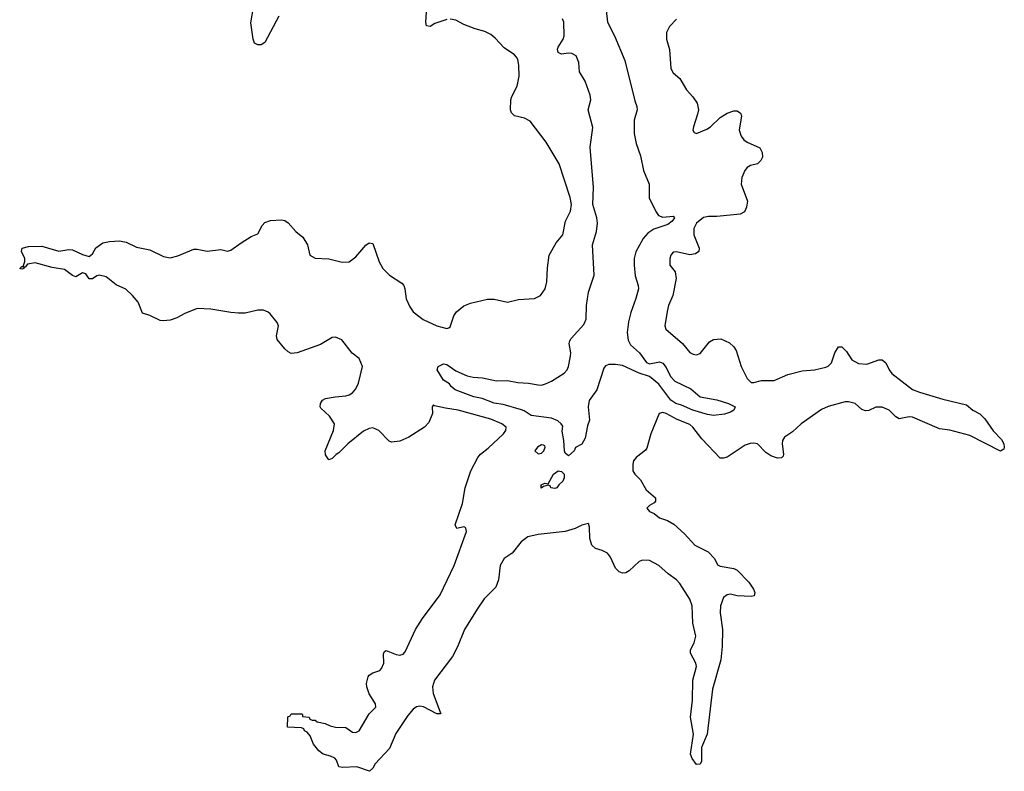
# Model space of a CAD drawing. Header units: inches. Extents: x 2293880 to 2522759, y 823965 to 1006879.
# Tile 280 of 325: x 2474058 to 2479893, y 854229 to 858685. Entities that reach past the tile are written whole.
import ezdxf

# ---------------------------------------------------------------- set-up
doc = ezdxf.new("R2010")
doc.units = ezdxf.units.IN
doc.header["$MEASUREMENT"] = 0
doc.layers.add('C4875', color=7, linetype='Continuous')

msp = doc.modelspace()

# ---------------------------------------------------------------- linework, layer by layer
at = {"layer": 'C4875', "color": 5}
for points, elevation in [([(2475593.8, 858706.2), (2475510, 858549.4), (2475490, 858535.1), (2475470, 858535.1), (2475450, 858546), (2475440.9, 858570), (2475427.2, 858667.2), (2475446.6, 858770)], 80), ([(2477528.9, 858790), (2477541.5, 858670), (2477583.9, 858590), (2477643.9, 858443.9), (2477703.9, 858203.9), (2477716.3, 858170), (2477716.6, 858150), (2477698.9, 858090), (2477699.7, 858010), (2477710.9, 857950.9), (2477738, 857878), (2477754.3, 857790), (2477788.1, 857710), (2477789.6, 857629.6), (2477827.9, 857547.9), (2477843.8, 857523.8), (2477870, 857513.4), (2477930, 857519.5), (2477939.5, 857510), (2477924.2, 857490), (2477898.8, 857470), (2477816.6, 857443.4), (2477780.1, 857419.9), (2477752.3, 857387.7), (2477710.5, 857309.5), (2477699.8, 857270), (2477699.9, 857230), (2477706.3, 857166.3), (2477724.1, 857110), (2477725, 857090), (2477710, 857032), (2477679.4, 856950), (2477666.1, 856893.9), (2477658.9, 856830), (2477664.5, 856784.5), (2477677.8, 856757.8), (2477731.6, 856710), (2477772.8, 856652.8), (2477790, 856644.9), (2477850, 856656), (2477870, 856648.2), (2477890, 856623), (2477914.7, 856570), (2477941.2, 856541.2), (2478036.3, 856496.3), (2478090, 856449.3), (2478190, 856431.6), (2478259.1, 856410), (2478298, 856390), (2478290.5, 856370), (2478270, 856358.5), (2478234.4, 856345.6), (2478170, 856339.4), (2478135.2, 856344.8), (2478047.1, 856370), (2477980.7, 856400.7), (2477947, 856410), (2477916.5, 856430), (2477845.1, 856525.1), (2477790, 856569.3), (2477730, 856589.4), (2477630, 856634.8), (2477590, 856641.1), (2477550, 856640.7), (2477530, 856632), (2477520.3, 856619.7), (2477477.8, 856490), (2477432.8, 856427.2), (2477427.2, 856390), (2477434.9, 856310), (2477422.8, 856277.2), (2477410, 856204), (2477390, 856168.7), (2477351.3, 856148.7), (2477344.7, 856130), (2477310, 856099), (2477290, 856116), (2477286, 856130), (2477283, 856190), (2477273.8, 856246.2), (2477276.2, 856276.2), (2477267.8, 856290), (2477246.9, 856306.9), (2477210, 856322.8), (2477090, 856338.7), (2477047.2, 856367.2), (2477032.2, 856372.2), (2476923.2, 856403.2), (2476870, 856412.1), (2476798.7, 856438.7), (2476749.2, 856450), (2476639, 856490), (2476615.3, 856510), (2476605.6, 856525.6), (2476570, 856549), (2476533.2, 856610), (2476539, 856630), (2476570, 856644.9), (2476590, 856641.6), (2476642.6, 856602.6), (2476710, 856574), (2476746.4, 856566.4), (2476800.9, 856560.9), (2476884.1, 856544.1), (2476950, 856547), (2477010, 856533.7), (2477074, 856530), (2477130, 856520.5), (2477150, 856519.1), (2477174.2, 856525.8), (2477210, 856543), (2477285.1, 856590), (2477302.2, 856610), (2477310.5, 856629.5), (2477322.6, 856690), (2477323.7, 856710), (2477314.9, 856765.1), (2477318.6, 856781.4), (2477325.6, 856794.4), (2477401.6, 856878.4), (2477416.2, 856910), (2477416.8, 856990), (2477428.2, 857070), (2477462, 857170), (2477453.5, 857350), (2477476.3, 857430), (2477481.9, 857478.2), (2477479.3, 857510), (2477455.3, 857590), (2477458.8, 857690), (2477438.6, 857930), (2477453.9, 858046.1), (2477426.7, 858150), (2477443.2, 858210), (2477438.4, 858238.4), (2477410, 858320.5), (2477376.2, 858376.2), (2477371.3, 858431.2), (2477355.9, 858470), (2477330, 858484.9), (2477310, 858487.2), (2477270, 858481.4), (2477249.1, 858490), (2477245.9, 858510), (2477250, 858522), (2477279.5, 858570), (2477285.4, 858590), (2477282.5, 858670), (2477275.5, 858690)], 60), ([(2476590, 858685.8), (2476518.5, 858661.5), (2476490, 858645.2), (2476470, 858649), (2476464.5, 858670), (2476469.7, 858730.3)], 80), ([(2477950, 858688.7), (2477910, 858644), (2477890.6, 858609.4), (2477890.6, 858570), (2477908.3, 858508.3), (2477916.4, 858396.4), (2477930.5, 858370), (2477970, 858337), (2478010, 858268.5), (2478048.2, 858228.2), (2478073.4, 858190), (2478080.3, 858150), (2478075.8, 858124.2), (2478050.6, 858050), (2478047.7, 858030), (2478055.3, 858015.3), (2478070, 858010.8), (2478130, 858035.8), (2478151.6, 858050), (2478210, 858106), (2478250, 858131.7), (2478290, 858145.3), (2478310, 858143.8), (2478330.4, 858130.4), (2478335.1, 858115.1), (2478321.8, 858030), (2478333.6, 857993.6), (2478350, 857973.4), (2478370, 857958.3), (2478445.3, 857925.3), (2478458.3, 857898.3), (2478460.4, 857870), (2478450.4, 857849.6), (2478430.3, 857829.7), (2478390, 857820.5), (2478370, 857807.8), (2478356, 857790), (2478337.4, 857750), (2478334.6, 857710), (2478371.4, 857610), (2478366.3, 857573.7), (2478353.9, 857546.1), (2478328.8, 857531.2), (2478190, 857518.9), (2478141, 857519), (2478110, 857512), (2478070, 857478.3), (2478053.3, 857446.7), (2478054.2, 857410), (2478085.7, 857330), (2478082.4, 857310), (2478063.4, 857296.6), (2478030, 857291.9), (2477950, 857309.6), (2477930, 857306), (2477918, 857290), (2477910.4, 857270), (2477910.6, 857230), (2477942, 857190), (2477948.6, 857150), (2477928.6, 857050), (2477903.8, 856990), (2477894.8, 856954.8), (2477882, 856870), (2477887.7, 856850), (2477986.1, 856766.1), (2478030, 856713), (2478050, 856702), (2478070, 856698.7), (2478090, 856706.7), (2478145.7, 856774.3), (2478170, 856788.4), (2478212.5, 856792.5), (2478264.7, 856770), (2478290, 856746), (2478304.1, 856724.1), (2478333, 856630), (2478370, 856557.3), (2478394.2, 856534.2), (2478410, 856533.7), (2478453.8, 856546.2), (2478530, 856546.4), (2478610, 856582.2), (2478696.4, 856603.6), (2478769, 856610), (2478835.4, 856624.6), (2478850, 856631.2), (2478868.7, 856651.3), (2478890, 856710.7), (2478910, 856745.5), (2478930, 856746), (2478958.2, 856718.2), (2478989, 856669), (2479030, 856646), (2479077.9, 856642.1), (2479150, 856668.9), (2479170, 856668.4), (2479191.5, 856651.6), (2479210.2, 856610), (2479227, 856586.9), (2479350, 856493), (2479390, 856476.5), (2479530, 856435.5), (2479670, 856400.9), (2479707.2, 856370), (2479748.2, 856348.3), (2479778.7, 856318.7), (2479827.8, 856247.8), (2479876.3, 856196.3), (2479890.2, 856170), (2479893.5, 856150), (2479890, 856139.5), (2479870, 856126.2), (2479690, 856219.8), (2479571.5, 856251.5), (2479510, 856259.9), (2479350, 856329.3), (2479329.5, 856330.5), (2479270, 856318), (2479250, 856329.7), (2479210.4, 856370.4), (2479170, 856388.5), (2479132.9, 856387.1), (2479090, 856367.7), (2479070, 856365.3), (2479050, 856375.1), (2479010, 856409), (2478970, 856420.5), (2478950, 856419.2), (2478850, 856391.1), (2478810, 856374.7), (2478689.1, 856290), (2478637.3, 856242.7), (2478590.3, 856210), (2478578.6, 856190), (2478576.9, 856170), (2478585.3, 856110), (2478582.4, 856097.6), (2478572.3, 856087.7), (2478550, 856085.6), (2478510, 856099), (2478479.6, 856119.6), (2478430, 856169.8), (2478410, 856175.2), (2478387.2, 856172.8), (2478357.5, 856162.5), (2478250, 856091.2), (2478230, 856085.6), (2478210, 856086.6), (2478100, 856200), (2478047.7, 856270), (2478030, 856285.3), (2477955, 856315), (2477890, 856350.7), (2477870, 856355.8), (2477848.8, 856351.1), (2477799.1, 856230), (2477775.3, 856144.7), (2477766.7, 856133.3), (2477711, 856090), (2477696, 856070), (2477691, 856050), (2477691.3, 856010), (2477704.7, 855990), (2477736.8, 855956.8), (2477770, 855898), (2477826, 855850), (2477826, 855830), (2477819.1, 855820.9), (2477790, 855805.2), (2477774.8, 855790), (2477790.8, 855770), (2477818, 855758), (2477850, 855732), (2477896.4, 855716.4), (2477934.7, 855694.7), (2477998, 855638), (2478060.3, 855570), (2478137.4, 855530), (2478175.5, 855490), (2478193.2, 855453.2), (2478210, 855444.9), (2478290, 855432.4), (2478310, 855422), (2478379.1, 855350), (2478406.8, 855310), (2478414.8, 855290), (2478411, 855270), (2478394.2, 855265.8), (2478309.7, 855269.7), (2478270, 855278.7), (2478250, 855276.3), (2478230, 855259.5), (2478211.3, 855210), (2478208.6, 855168.6), (2478222.9, 855070), (2478221.6, 854970), (2478213.4, 854890), (2478163.5, 854716.5), (2478131.6, 854450), (2478099.4, 854370), (2478098.5, 854290), (2478090, 854271.5), (2478070, 854269.6), (2478044.2, 854304.2), (2478033.2, 854330), (2478051.5, 854450), (2478033.8, 854550), (2478045.1, 854650), (2478047, 854770), (2478069.9, 854850), (2478065.2, 854870), (2478034.4, 854930), (2478033.3, 854950), (2478055.6, 854990), (2478064.5, 855030), (2478048.3, 855108.3), (2478044.3, 855210), (2478030.5, 855250), (2477970, 855342.7), (2477950, 855364.8), (2477900.7, 855400.7), (2477846.9, 855450), (2477790, 855479.4), (2477750, 855481.5), (2477730, 855472.4), (2477670, 855417.6), (2477650, 855405.1), (2477630, 855402.9), (2477610, 855412), (2477590, 855432.7), (2477558.6, 855498.6), (2477542, 855522), (2477510, 855538), (2477470, 855549.4), (2477449.7, 855569.7), (2477436.2, 855610), (2477436, 855676), (2477430, 855698), (2477390, 855689.2), (2477350.4, 855669.6), (2477290, 855651.6), (2477130, 855632.9), (2477070, 855618.7), (2477030.2, 855590), (2476976.6, 855523.4), (2476929.3, 855490), (2476906, 855450), (2476895.2, 855364.8), (2476879.7, 855320.3), (2476810, 855251.8), (2476768.7, 855190), (2476695.1, 855070), (2476653.3, 854966.7), (2476624, 854910), (2476516, 854770), (2476504.8, 854730), (2476508, 854690), (2476553.4, 854570), (2476530, 854569.7), (2476450.5, 854610.5), (2476430, 854615), (2476410, 854610.7), (2476390, 854596.8), (2476359.3, 854560.8), (2476287.3, 854452.7), (2476250, 854365.1), (2476165.5, 854274.5), (2476150, 854248.2), (2476130.8, 854229.2), (2476056.6, 854256.6), (2475971.3, 854251.3), (2475950, 854255.1), (2475935.5, 854295.5), (2475926.4, 854306.4), (2475899.8, 854319.8), (2475856, 854330), (2475831.8, 854350), (2475798.4, 854390), (2475778.6, 854438.6), (2475762, 854462), (2475746, 854470), (2475742, 854482), (2475727.3, 854487.3), (2475646, 854490), (2475647.3, 854552.7), (2475662, 854558), (2475666, 854570), (2475669.1, 854570.9), (2475729.3, 854570.7), (2475734, 854566), (2475734, 854554), (2475774, 854550), (2475778, 854538), (2475791.6, 854531.6), (2475808.4, 854531.6), (2475822, 854522), (2475867.9, 854512.1), (2475898.6, 854498.6), (2475930, 854491.8), (2475990, 854489.2), (2476030, 854462), (2476050, 854458.5), (2476070.8, 854470), (2476129.7, 854570), (2476169.7, 854610), (2476166.8, 854630), (2476129.1, 854689.1), (2476116.1, 854730), (2476114.4, 854750), (2476124.2, 854790), (2476130, 854799.3), (2476150, 854812.1), (2476192.5, 854827.5), (2476201.7, 854838.3), (2476215.6, 854870), (2476213.8, 854926.2), (2476220.5, 854939.5), (2476230, 854945.5), (2476290, 854921.2), (2476310, 854918.2), (2476330, 854924), (2476343.3, 854936.7), (2476404.2, 855070), (2476445.6, 855134.4), (2476550, 855276.1), (2476633.6, 855450), (2476705.2, 855650), (2476702, 855670), (2476696, 855676), (2476690, 855679), (2476649.2, 855669.2), (2476639, 855690), (2476682.4, 855817.6), (2476697.4, 855910), (2476730.9, 856010), (2476773.1, 856090), (2476790, 856110.2), (2476835, 856145), (2476926.2, 856230), (2476939.8, 856250), (2476941.2, 856270), (2476915.6, 856290), (2476850, 856317.1), (2476657, 856370), (2476582, 856382), (2476516.5, 856396.5), (2476510, 856402), (2476502.8, 856390), (2476504, 856350), (2476483.5, 856296.5), (2476458, 856270), (2476364, 856210), (2476310, 856186.6), (2476261.3, 856181.3), (2476246.9, 856186.9), (2476187, 856250), (2476150, 856265.1), (2476130, 856261.4), (2476095.2, 856244.8), (2476002, 856170), (2475950, 856117.2), (2475933, 856107), (2475910, 856084), (2475890, 856076), (2475870, 856105.2), (2475867.7, 856130), (2475917.7, 856250), (2475923.6, 856290), (2475894.7, 856334.7), (2475842, 856382), (2475838, 856390), (2475840.9, 856410), (2475853.2, 856430), (2475870, 856438.4), (2475928, 856450), (2475990, 856454.9), (2476010, 856460.9), (2476030, 856473.7), (2476050, 856497.6), (2476066.4, 856530), (2476089.7, 856630), (2476070, 856675.6), (2476028.3, 856708.3), (2475967.2, 856787.2), (2475930, 856802.7), (2475910, 856800.9), (2475840.8, 856759.2), (2475702.8, 856710), (2475666.9, 856706.9), (2475650, 856715.1), (2475630, 856734.7), (2475583.5, 856790), (2475579.7, 856810), (2475591.2, 856870), (2475584.7, 856890), (2475541.6, 856941.6), (2475530, 856951.6), (2475503.3, 856963.3), (2475470, 856963), (2475394.1, 856945.9), (2475354.4, 856945.6), (2475310, 856948.7), (2475190, 856969), (2475110, 856972.5), (2475035.8, 856944.2), (2474990, 856917.6), (2474950, 856904.2), (2474910, 856899.7), (2474890, 856902.6), (2474830, 856931.7), (2474785.4, 856945.4), (2474760.3, 857010), (2474726.9, 857050), (2474686.8, 857086.8), (2474630, 857112.9), (2474570, 857160.3), (2474530, 857169.6), (2474514.4, 857165.6), (2474490.3, 857149.7), (2474470, 857149.5), (2474450, 857179), (2474430, 857184), (2474390, 857160.9), (2474370, 857169.4), (2474324.5, 857204.5), (2474250, 857215.6), (2474150, 857243.7), (2474104.7, 857235.3), (2474090, 857218), (2474082, 857218), (2474082, 857210), (2474070, 857206), (2474058, 857210), (2474070, 857222), (2474078, 857222), (2474089.2, 857250.8), (2474089.3, 857270), (2474069.6, 857310), (2474073.2, 857330), (2474110, 857339.5), (2474190, 857343.2), (2474290, 857313.7), (2474350, 857321.8), (2474370, 857320.3), (2474430, 857292.7), (2474470, 857280.7), (2474490, 857296), (2474508.3, 857331.7), (2474550, 857361.6), (2474589.6, 857370.4), (2474650, 857373.4), (2474690, 857366.8), (2474750, 857336), (2474830, 857320.7), (2474910, 857281.6), (2474950, 857274), (2474995.2, 857284.8), (2475090, 857324.9), (2475110, 857325.5), (2475170, 857313.4), (2475250, 857322), (2475290, 857313.1), (2475310, 857318.5), (2475370, 857363.1), (2475430, 857399.5), (2475470, 857416.3), (2475494.3, 857465.7), (2475510, 857483), (2475545.3, 857494.7), (2475610, 857498.7), (2475630, 857493.7), (2475650, 857480.5), (2475694.8, 857430), (2475735.8, 857395.8), (2475763.8, 857350), (2475778, 857290), (2475810, 857270.4), (2475890, 857266.5), (2475970, 857247.4), (2476010, 857248.9), (2476050, 857278.9), (2476110, 857348.7), (2476130, 857363), (2476150, 857357.3), (2476188.8, 857250), (2476210, 857210.2), (2476250.3, 857170), (2476322.9, 857122.9), (2476334.6, 857110), (2476341.3, 857090), (2476348.5, 857030), (2476370, 856983.1), (2476390, 856953.7), (2476450, 856907.6), (2476529.3, 856870.7), (2476590, 856854.8), (2476601.2, 856858.8), (2476610, 856864.7), (2476631.2, 856930), (2476647, 856953), (2476690, 856988.8), (2476730, 857004.4), (2476830, 857028.9), (2476870, 857027.8), (2476950, 857010.3), (2477014, 857026), (2477110, 857031.5), (2477144.2, 857050), (2477172.4, 857090), (2477182.6, 857130), (2477186.2, 857213.8), (2477196.3, 857290), (2477237.3, 857362.6), (2477276.9, 857410), (2477293.7, 857490), (2477322.9, 857550), (2477327.6, 857590), (2477320.5, 857630), (2477254.7, 857830), (2477178.3, 857958.3), (2477083.3, 858083.3), (2477050, 858100.9), (2476990, 858116), (2476972.1, 858132.1), (2476967.6, 858150), (2476969.7, 858210), (2476975.1, 858230), (2477006.6, 858290), (2477017.7, 858350), (2477016.3, 858416.3), (2477009.6, 858449.6), (2477002.5, 858462.5), (2476990, 858477.2), (2476930, 858517.2), (2476875.9, 858575.9), (2476850, 858597.2), (2476815.5, 858615.5), (2476758, 858630), (2476690, 858657), (2476643, 858683), (2476610, 858688.6)], 80)]:
    msp.add_lwpolyline(points, dxfattribs=dict(at, elevation=elevation))
for points, elevation in [([(2477150, 856165.2), (2477126, 856150), (2477111, 856130), (2477130, 856111), (2477150, 856114.8), (2477165.2, 856130), (2477171.4, 856150), (2477170, 856158), (2477163.1, 856163.1)], 80), ([(2477230, 855905.2), (2477206, 855910), (2477202, 855922), (2477190, 855926), (2477162, 855918), (2477148.4, 855908.4), (2477148, 855928), (2477170, 855938), (2477190, 855934), (2477222, 855990), (2477250, 856010.4), (2477270, 856006.8), (2477284, 855990), (2477284, 855970), (2477277.3, 855950), (2477252.4, 855927.6), (2477242, 855910)], 60)]:
    msp.add_lwpolyline(points, close=True, dxfattribs=dict(at, elevation=elevation))

doc.saveas('drawing.dxf')
